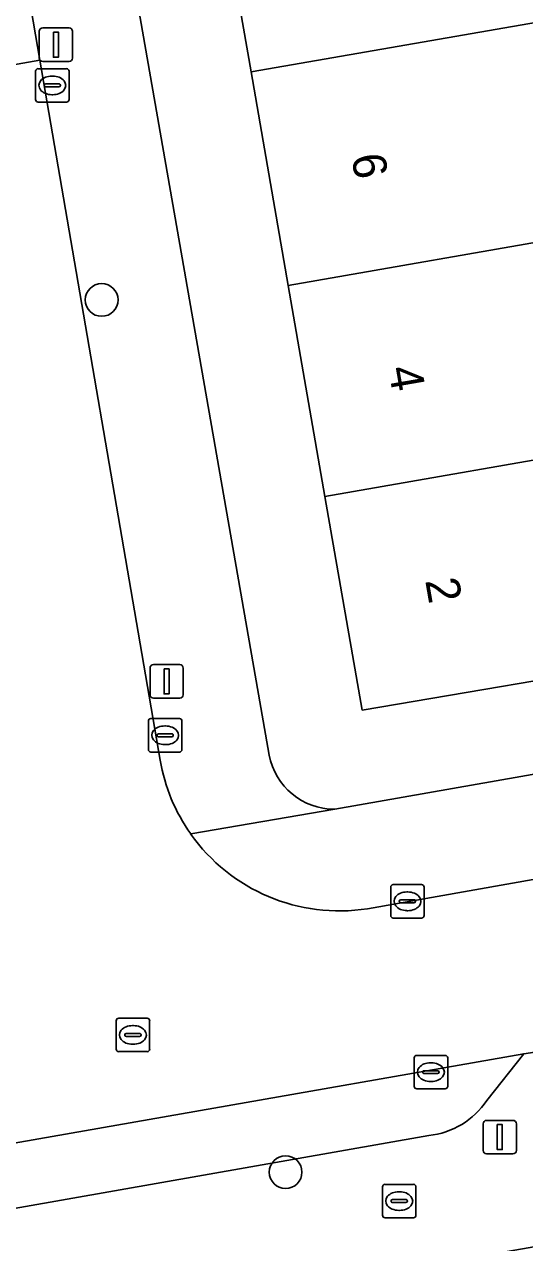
# Model space of a CAD drawing. Extents: x 162879 to 165540, y 384011 to 385181.
# Drawn here: x 164190.31 to 164205.27, y 384566.76 to 384603.2 of the extents above; entities that cross this region are included whole.
import ezdxf

# ---------------------------------------------------------------- set-up
doc = ezdxf.new("R2010")
doc.units = 0
for name, color, linetype in [('IMGEO_Boom', 7, 'Continuous'), ('IMGEO_Brandkraan', 7, 'Continuous'), ('IMGEO_Erf', 7, 'Continuous'), ('IMGEO_Kolk', 7, 'Continuous'), ('IMGEO_Lichtmast', 7, 'Continuous'), ('IMGEO_Pand', 7, 'Continuous'), ('IMGEO_Pand_nummerreeks', 7, 'Continuous'), ('IMGEO_Parkeervlak_open', 7, 'Continuous'), ('IMGEO_Rijbaan_lokaal_open', 7, 'Continuous'), ('IMGEO_Rioolput', 7, 'Continuous'), ('IMGEO_Voetpad_open', 7, 'Continuous')]:
    doc.layers.add(name, color=color, linetype=linetype)

msp = doc.modelspace()

# ---------------------------------------------------------------- linework, layer by layer
at = {"layer": 'IMGEO_Boom'}
for centre in [(164192.621, 384594.954), (164198.123, 384568.863)]:
    msp.add_circle(centre, 0.489, dxfattribs=at)
at = {"layer": 'IMGEO_Brandkraan'}
for p, q in [((164201.021, 384567.573), (164201.021, 384568.425)), ((164201.096, 384568.499), (164201.948, 384568.499)), ((164202.022, 384568.425), (164202.022, 384567.573)), ((164201.323, 384568.042), (164201.721, 384568.042)), ((164201.509, 384568.279), (164201.534, 384568.279)), ((164201.28, 384567.993), (164201.28, 384568.005)), ((164201.718, 384567.956), (164201.32, 384567.956)), ((164201.532, 384567.719), (164201.507, 384567.719)), ((164201.764, 384568.005), (164201.764, 384567.993)), ((164201.948, 384567.499), (164201.096, 384567.499))]:
    msp.add_line(p, q, dxfattribs=at)
for points in [[(164201.021, 384567.573), (164201.021, 384568.425)], [(164201.096, 384568.499), (164201.948, 384568.499)], [(164202.022, 384568.425), (164202.022, 384567.573)], [(164201.948, 384567.499), (164201.096, 384567.499)]]:
    msp.add_lwpolyline(points, dxfattribs=at)
for centre, radius, start, end in [((164201.098, 384568.423), 0.0765, 91.552, 178.448), ((164201.098, 384568.423), 0.0765, 91.552, 178.448), ((164201.946, 384568.423), 0.0765, 1.552, 88.448), ((164201.946, 384568.423), 0.0765, 1.552, 88.448), ((164201.32, 384568.002), 0.0403, 85.8775, 175.7526), ((164201.725, 384568.004), 0.0386, 1.7309, 96.639), ((164201.317, 384567.992), 0.0366, 178.938, 274.7102), ((164201.721, 384567.999), 0.043, 264.8664, 352.4533), ((164201.098, 384567.575), 0.0765, 181.552, 268.448), ((164201.098, 384567.575), 0.0765, 181.552, 268.448), ((164201.946, 384567.575), 0.0765, 271.552, 358.448), ((164201.946, 384567.575), 0.0765, 271.552, 358.448)]:
    msp.add_arc(centre, radius, start, end, dxfattribs=at)
for centre, major_axis, ratio, start_param, end_param in [((164201.508, 384567.999), (-0.387, 0.002), 0.722429, 4.712389, 7.853982), ((164201.533, 384567.999), (-0.39, 0.002), 0.717154, 1.570796, 4.712389)]:
    msp.add_ellipse(centre, major_axis=major_axis, ratio=ratio, start_param=start_param, end_param=end_param, dxfattribs=at)
at = {"layer": 'IMGEO_Erf'}
for points in [[(164209.218, 384584.182), (164200.413, 384582.685), (164199.3, 384589.075), (164198.201, 384595.39), (164197.089, 384601.774), (164195.99, 384608.088), (164194.902, 384614.339), (164193.789, 384620.729), (164192.684, 384627.074), (164191.575, 384633.445), (164188.601, 384632.927), (164197.629, 384581.341)], [(164199.593, 384579.718), (164219.065, 384583.141), (164218.572, 384585.873), (164216.159, 384585.453), (164215.475, 384589.381), (164217.865, 384589.797), (164217.025, 384594.46), (164214.106, 384593.934), (164213.367, 384598.031), (164212.619, 384602.18), (164215.539, 384602.706), (164215.087, 384605.214), (164212.591, 384604.765), (164211.502, 384610.809)]]:
    msp.add_lwpolyline(points, dxfattribs=at)
msp.add_arc((164199.596, 384581.722), 2.004, 190.9533, 269.9078, dxfattribs=at)
at = {"layer": 'IMGEO_Kolk'}
for p, q in [((164190.644, 384600.946), (164190.644, 384601.798)), ((164190.719, 384601.872), (164191.571, 384601.872)), ((164191.132, 384601.652), (164191.157, 384601.652)), ((164191.645, 384601.798), (164191.645, 384600.946)), ((164190.903, 384601.366), (164190.903, 384601.378)), ((164191.341, 384601.329), (164190.943, 384601.329)), ((164190.946, 384601.415), (164191.344, 384601.415)), ((164191.387, 384601.378), (164191.387, 384601.366)), ((164191.571, 384600.872), (164190.719, 384600.872)), ((164191.155, 384601.092), (164191.13, 384601.092)), ((164194.019, 384581.505), (164194.019, 384582.357)), ((164194.094, 384582.431), (164194.946, 384582.431)), ((164195.02, 384582.357), (164195.02, 384581.505)), ((164194.278, 384581.925), (164194.278, 384581.937)), ((164194.716, 384581.888), (164194.318, 384581.888)), ((164194.321, 384581.974), (164194.719, 384581.974)), ((164194.507, 384582.211), (164194.532, 384582.211)), ((164194.762, 384581.937), (164194.762, 384581.925)), ((164194.53, 384581.651), (164194.505, 384581.651)), ((164194.946, 384581.431), (164194.094, 384581.431)), ((164201.265, 384576.539), (164201.265, 384577.391)), ((164201.34, 384577.465), (164202.192, 384577.465)), ((164201.753, 384577.245), (164201.778, 384577.245)), ((164202.266, 384577.391), (164202.266, 384576.539)), ((164201.524, 384576.959), (164201.524, 384576.971)), ((164201.962, 384576.922), (164201.564, 384576.922)), ((164201.567, 384577.008), (164201.965, 384577.008)), ((164202.008, 384576.971), (164202.008, 384576.959)), ((164202.192, 384576.465), (164201.34, 384576.465)), ((164201.776, 384576.685), (164201.751, 384576.685)), ((164201.969, 384571.43), (164201.969, 384572.282)), ((164202.044, 384572.356), (164202.896, 384572.356)), ((164202.457, 384572.136), (164202.482, 384572.136)), ((164202.97, 384572.282), (164202.97, 384571.43)), ((164202.228, 384571.85), (164202.228, 384571.862)), ((164202.666, 384571.813), (164202.268, 384571.813)), ((164202.271, 384571.899), (164202.669, 384571.899)), ((164202.712, 384571.862), (164202.712, 384571.85)), ((164202.896, 384571.356), (164202.044, 384571.356)), ((164202.48, 384571.576), (164202.455, 384571.576))]:
    msp.add_line(p, q, dxfattribs=at)
for points in [[(164190.644, 384600.946), (164190.644, 384601.798)], [(164190.719, 384601.872), (164191.571, 384601.872)], [(164191.645, 384601.798), (164191.645, 384600.946)], [(164191.571, 384600.872), (164190.719, 384600.872)], [(164194.019, 384581.505), (164194.019, 384582.357)], [(164194.094, 384582.431), (164194.946, 384582.431)], [(164195.02, 384582.357), (164195.02, 384581.505)], [(164194.946, 384581.431), (164194.094, 384581.431)], [(164201.265, 384576.539), (164201.265, 384577.391)], [(164201.34, 384577.465), (164202.192, 384577.465)], [(164202.266, 384577.391), (164202.266, 384576.539)], [(164202.192, 384576.465), (164201.34, 384576.465)], [(164201.969, 384571.43), (164201.969, 384572.282)], [(164202.044, 384572.356), (164202.896, 384572.356)], [(164202.97, 384572.282), (164202.97, 384571.43)], [(164202.896, 384571.356), (164202.044, 384571.356)]]:
    msp.add_lwpolyline(points, dxfattribs=at)
for centre, radius, start, end in [((164190.721, 384601.796), 0.0765, 91.552, 178.448), ((164190.721, 384601.796), 0.0765, 91.552, 178.448), ((164191.569, 384601.796), 0.0765, 1.552, 88.448), ((164191.569, 384601.796), 0.0765, 1.552, 88.448), ((164190.943, 384601.375), 0.0403, 85.8775, 175.7526), ((164190.94, 384601.365), 0.0366, 178.938, 274.7102), ((164191.344, 384601.372), 0.043, 264.8664, 352.4533), ((164191.348, 384601.377), 0.0386, 1.7309, 96.639), ((164190.721, 384600.948), 0.0765, 181.552, 268.448), ((164190.721, 384600.948), 0.0765, 181.552, 268.448), ((164191.569, 384600.948), 0.0765, 271.552, 358.448), ((164191.569, 384600.948), 0.0765, 271.552, 358.448), ((164194.096, 384582.355), 0.0765, 91.552, 178.448), ((164194.096, 384582.355), 0.0765, 91.552, 178.448), ((164194.944, 384582.355), 0.0765, 1.552, 88.448), ((164194.944, 384582.355), 0.0765, 1.552, 88.448), ((164194.318, 384581.934), 0.0403, 85.8775, 175.7526), ((164194.315, 384581.924), 0.0366, 178.938, 274.7102), ((164194.719, 384581.931), 0.043, 264.8664, 352.4533), ((164194.723, 384581.936), 0.0386, 1.7309, 96.639), ((164194.096, 384581.507), 0.0765, 181.552, 268.448), ((164194.096, 384581.507), 0.0765, 181.552, 268.448), ((164194.944, 384581.507), 0.0765, 271.552, 358.448), ((164194.944, 384581.507), 0.0765, 271.552, 358.448), ((164201.342, 384577.389), 0.0765, 91.552, 178.448), ((164201.342, 384577.389), 0.0765, 91.552, 178.448), ((164202.19, 384577.389), 0.0765, 1.552, 88.448), ((164202.19, 384577.389), 0.0765, 1.552, 88.448), ((164201.564, 384576.968), 0.0403, 85.8775, 175.7526), ((164201.561, 384576.958), 0.0366, 178.938, 274.7102), ((164201.965, 384576.965), 0.043, 264.8664, 352.4533), ((164201.969, 384576.97), 0.0386, 1.7309, 96.639), ((164201.342, 384576.541), 0.0765, 181.552, 268.448), ((164201.342, 384576.541), 0.0765, 181.552, 268.448), ((164202.19, 384576.541), 0.0765, 271.552, 358.448), ((164202.19, 384576.541), 0.0765, 271.552, 358.448), ((164202.046, 384572.28), 0.0765, 91.552, 178.448), ((164202.046, 384572.28), 0.0765, 91.552, 178.448), ((164202.894, 384572.28), 0.0765, 1.552, 88.448), ((164202.894, 384572.28), 0.0765, 1.552, 88.448), ((164202.268, 384571.859), 0.0403, 85.8775, 175.7526), ((164202.265, 384571.849), 0.0366, 178.938, 274.7102), ((164202.669, 384571.856), 0.043, 264.8664, 352.4533), ((164202.673, 384571.861), 0.0386, 1.7309, 96.639), ((164202.046, 384571.432), 0.0765, 181.552, 268.448), ((164202.046, 384571.432), 0.0765, 181.552, 268.448), ((164202.894, 384571.432), 0.0765, 271.552, 358.448), ((164202.894, 384571.432), 0.0765, 271.552, 358.448)]:
    msp.add_arc(centre, radius, start, end, dxfattribs=at)
for centre, major_axis, ratio, start_param, end_param in [((164191.131, 384601.372), (-0.387, 0.002), 0.722429, 4.712389, 7.853982), ((164191.156, 384601.372), (-0.39, 0.002), 0.717154, 1.570796, 4.712389), ((164194.506, 384581.931), (-0.387, 0.002), 0.722429, 4.712389, 7.853982), ((164194.531, 384581.931), (-0.39, 0.002), 0.717154, 1.570796, 4.712389), ((164201.752, 384576.965), (-0.387, 0.002), 0.722429, 4.712389, 7.853982), ((164201.777, 384576.965), (-0.39, 0.002), 0.717154, 1.570796, 4.712389), ((164202.456, 384571.856), (-0.387, 0.002), 0.722429, 4.712389, 7.853982), ((164202.481, 384571.856), (-0.39, 0.002), 0.717154, 1.570796, 4.712389)]:
    msp.add_ellipse(centre, major_axis=major_axis, ratio=ratio, start_param=start_param, end_param=end_param, dxfattribs=at)
at = {"layer": 'IMGEO_Lichtmast'}
for p, q in [((164190.856, 384603.089), (164191.646, 384603.089)), ((164191.646, 384603.089), (164190.856, 384603.089)), ((164190.756, 384602.189), (164190.756, 384602.989)), ((164190.756, 384602.989), (164190.756, 384602.189)), ((164191.746, 384602.989), (164191.746, 384602.189)), ((164191.746, 384602.189), (164191.746, 384602.989)), ((164191.646, 384602.089), (164190.856, 384602.089)), ((164190.856, 384602.089), (164191.646, 384602.089)), ((164194.067, 384583.144), (164194.067, 384583.944)), ((164194.067, 384583.944), (164194.067, 384583.144)), ((164194.167, 384584.044), (164194.957, 384584.044)), ((164194.957, 384584.044), (164194.167, 384584.044)), ((164195.057, 384583.944), (164195.057, 384583.144)), ((164195.057, 384583.144), (164195.057, 384583.944)), ((164194.957, 384583.044), (164194.167, 384583.044)), ((164194.167, 384583.044), (164194.957, 384583.044)), ((164204.034, 384569.513), (164204.034, 384570.313)), ((164204.034, 384570.313), (164204.034, 384569.513)), ((164204.134, 384570.413), (164204.924, 384570.413)), ((164204.924, 384570.413), (164204.134, 384570.413)), ((164205.024, 384570.313), (164205.024, 384569.513)), ((164205.024, 384569.513), (164205.024, 384570.313)), ((164204.924, 384569.413), (164204.134, 384569.413)), ((164204.134, 384569.413), (164204.924, 384569.413))]:
    msp.add_line(p, q, dxfattribs=at)
for points in [[(164191.176, 384602.964), (164191.326, 384602.964), (164191.326, 384602.214), (164191.176, 384602.214), (164191.176, 384602.964)], [(164194.487, 384583.919), (164194.637, 384583.919), (164194.637, 384583.169), (164194.487, 384583.169), (164194.487, 384583.919)], [(164204.454, 384570.288), (164204.604, 384570.288), (164204.604, 384569.538), (164204.454, 384569.538), (164204.454, 384570.288)]]:
    msp.add_lwpolyline(points, dxfattribs=at)
for centre, start, end in [((164190.856, 384602.989), 90, 180), ((164190.856, 384602.989), 90, 180), ((164191.646, 384602.989), 0, 90), ((164191.646, 384602.989), 360, 90), ((164190.856, 384602.189), 180, 270), ((164190.856, 384602.189), 180, 270), ((164191.646, 384602.189), 270, 0), ((164191.646, 384602.189), 270, 0), ((164194.167, 384583.944), 90, 180), ((164194.167, 384583.944), 90, 180), ((164194.957, 384583.944), 0, 90), ((164194.957, 384583.944), 360, 90), ((164194.167, 384583.144), 180, 270), ((164194.167, 384583.144), 180, 270), ((164194.957, 384583.144), 270, 0), ((164194.957, 384583.144), 270, 0), ((164204.134, 384570.313), 90, 180), ((164204.134, 384570.313), 90, 180), ((164204.924, 384570.313), 0, 90), ((164204.924, 384570.313), 360, 90), ((164204.134, 384569.513), 180, 270), ((164204.134, 384569.513), 180, 270), ((164204.924, 384569.513), 270, 0), ((164204.924, 384569.513), 270, 0)]:
    msp.add_arc(centre, 0.1, start, end, dxfattribs=at)
at = {"layer": 'IMGEO_Pand'}
for points in [[(164204.789, 384609.62), (164195.99, 384608.088), (164197.089, 384601.774), (164205.888, 384603.306)], [(164198.201, 384595.39), (164207, 384596.922), (164205.888, 384603.306), (164197.089, 384601.774)], [(164208.099, 384590.607), (164207, 384596.922), (164198.201, 384595.39), (164199.3, 384589.075)], [(164208.099, 384590.607), (164199.3, 384589.075), (164200.413, 384582.685), (164209.218, 384584.182), (164208.36, 384589.108)]]:
    msp.add_lwpolyline(points, close=True, dxfattribs=at)
at = {"layer": 'IMGEO_Parkeervlak_open'}
msp.add_lwpolyline([(164204.143, 384571.01), (164205.245, 384572.404), (164164.28, 384565.221), (164164.615, 384563.313), (164202.402, 384569.961)], dxfattribs=at)
msp.add_arc((164202.158, 384572.335), 2.386, 275.863, 326.2772, dxfattribs=at)
at = {"layer": 'IMGEO_Rijbaan_lokaal_open'}
msp.add_lwpolyline([(164190.301, 384604.878), (164185.26, 384603.986), (164185.738, 384601.236), (164190.773, 384602.128)], close=True, dxfattribs=at)
for points in [[(164194.37, 384581.183), (164190.773, 384602.128), (164185.738, 384601.236), (164189.047, 384582.2), (164189.333, 384580.555)], [(164184.483, 384573.9), (164163.402, 384570.217), (164164.28, 384565.221), (164205.245, 384572.404), (164206.107, 384572.534), (164216.051, 384574.285), (164215.161, 384579.327), (164200.573, 384576.744)]]:
    msp.add_lwpolyline(points, dxfattribs=at)
for centre, radius, start, end in [((164199.702, 384582.106), 5.411, 189.8236, 215.2533), ((164199.727, 384582.115), 5.437, 215.1707, 278.9481)]:
    msp.add_arc(centre, radius, start, end, dxfattribs=at)
at = {"layer": 'IMGEO_Rioolput'}
for p, q in [((164193.055, 384572.542), (164193.055, 384573.394)), ((164193.13, 384573.468), (164193.982, 384573.468)), ((164193.543, 384573.248), (164193.568, 384573.248)), ((164194.056, 384573.394), (164194.056, 384572.542)), ((164193.314, 384572.962), (164193.314, 384572.974)), ((164193.752, 384572.925), (164193.354, 384572.925)), ((164193.357, 384573.011), (164193.755, 384573.011)), ((164193.798, 384572.974), (164193.798, 384572.962)), ((164193.982, 384572.468), (164193.13, 384572.468)), ((164193.566, 384572.688), (164193.541, 384572.688))]:
    msp.add_line(p, q, dxfattribs=at)
for points in [[(164193.055, 384572.542), (164193.055, 384573.394)], [(164193.13, 384573.468), (164193.982, 384573.468)], [(164194.056, 384573.394), (164194.056, 384572.542)], [(164193.982, 384572.468), (164193.13, 384572.468)]]:
    msp.add_lwpolyline(points, dxfattribs=at)
for centre, radius, start, end in [((164193.132, 384573.392), 0.0765, 91.552, 178.448), ((164193.132, 384573.392), 0.0765, 91.552, 178.448), ((164193.98, 384573.392), 0.0765, 1.552, 88.448), ((164193.98, 384573.392), 0.0765, 1.552, 88.448), ((164193.354, 384572.971), 0.0403, 85.8775, 175.7526), ((164193.351, 384572.961), 0.0366, 178.938, 274.7102), ((164193.755, 384572.968), 0.043, 264.8664, 352.4533), ((164193.759, 384572.973), 0.0386, 1.7309, 96.639), ((164193.132, 384572.544), 0.0765, 181.552, 268.448), ((164193.132, 384572.544), 0.0765, 181.552, 268.448), ((164193.98, 384572.544), 0.0765, 271.552, 358.448), ((164193.98, 384572.544), 0.0765, 271.552, 358.448)]:
    msp.add_arc(centre, radius, start, end, dxfattribs=at)
for centre, major_axis, ratio, start_param, end_param in [((164193.542, 384572.968), (-0.387, 0.002), 0.722429, 4.712389, 7.853982), ((164193.567, 384572.968), (-0.39, 0.002), 0.717154, 1.570796, 4.712389)]:
    msp.add_ellipse(centre, major_axis=major_axis, ratio=ratio, start_param=start_param, end_param=end_param, dxfattribs=at)
at = {"layer": 'IMGEO_Voetpad_open'}
for points in [[(164184.625, 384637.683), (164185.328, 384633.626), (164189.3, 384610.708), (164190.301, 384604.878), (164190.773, 384602.128), (164194.37, 384581.183)], [(164197.629, 384581.341), (164188.601, 384632.927)], [(164240.619, 384586.931), (164220.717, 384583.431), (164219.065, 384583.141), (164199.593, 384579.718), (164195.283, 384578.983)], [(164200.573, 384576.744), (164215.161, 384579.327), (164217.879, 384579.807), (164241.151, 384583.913)], [(164195.283, 384578.983), (164199.593, 384579.718)], [(164171.325, 384560.678), (164172.787, 384560.932), (164191.762, 384564.234), (164196.731, 384565.099), (164207.156, 384566.913), (164206.107, 384572.534), (164205.245, 384572.404), (164204.143, 384571.01)], [(164202.402, 384569.961), (164164.615, 384563.313), (164160.943, 384562.667), (164124.219, 384556.206)]]:
    msp.add_lwpolyline(points, dxfattribs=at)
for centre, radius, start, end in [((164199.702, 384582.106), 5.411, 189.8236, 215.2533), ((164199.596, 384581.722), 2.004, 190.9533, 269.9078), ((164199.727, 384582.115), 5.437, 215.1707, 278.9481), ((164202.158, 384572.335), 2.386, 275.863, 326.2772)]:
    msp.add_arc(centre, radius, start, end, dxfattribs=at)

# ---------------------------------------------------------------- texts
at = {"layer": 'IMGEO_Pand_nummerreeks'}
for s, p in [('6', (164200.086, 384599.251)), ('4', (164201.191, 384592.906)), ('2', (164202.296, 384586.563))]:
    msp.add_text(s, height=1, rotation=279.877, dxfattribs=at).set_placement(p)

doc.saveas('drawing.dxf')
